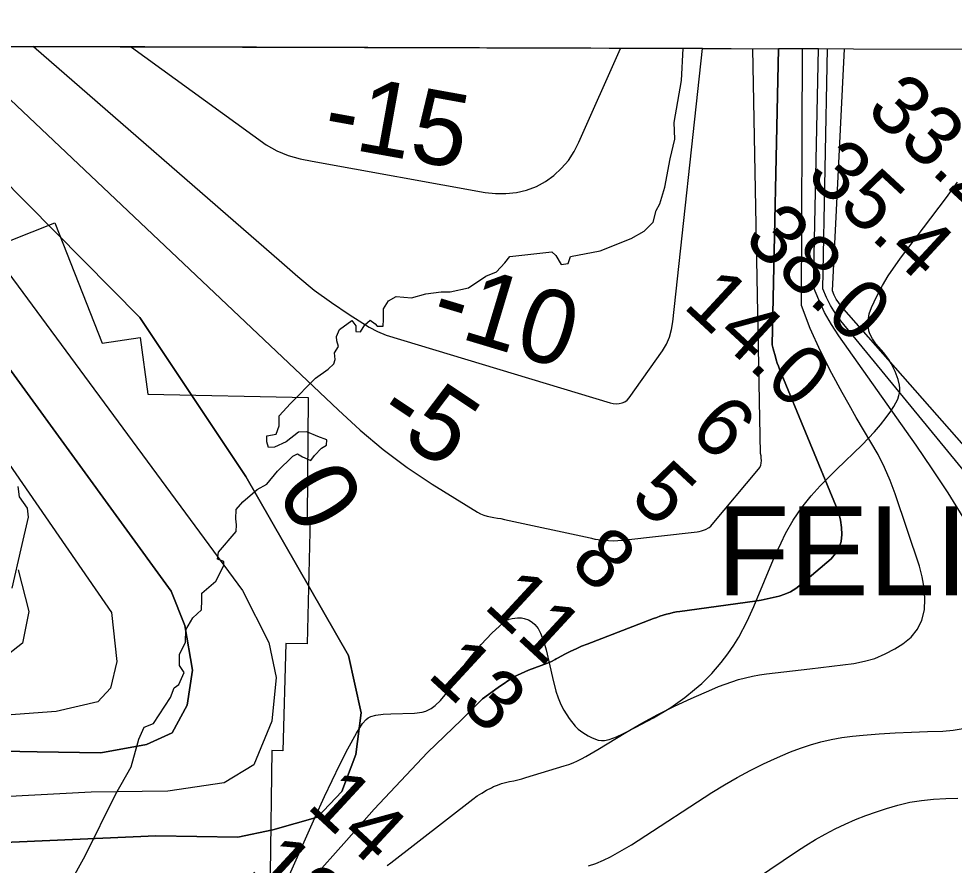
# Model space of a CAD drawing. Extents: x 3161665 to 3199565, y 885729 to 911164.
# Drawn here: x 3177300 to 3178351, y 908432 to 909384 of the extents above; entities that cross this region are included whole.
import ezdxf

# ---------------------------------------------------------------- set-up
doc = ezdxf.new("R2010")
doc.units = 0
for name, color, linetype in [('V-GRID-FRAM', 7, 'Continuous'), ('V-RIVR-EDGE', 7, 'Continuous'), ('V-RIVR-RANG', 7, 'Continuous'), ('V-RRAP-RVMT', 7, 'Continuous'), ('V-SITE-VEGE', 7, 'Continuous'), ('V-TOPO-DPTH', 7, 'Continuous'), ('V-TOPO-GNAM-IDEN', 7, 'Continuous'), ('V-TOPO-MAJR-IDEN', 7, 'Continuous'), ('V-TOPO-MINR', 7, 'Continuous'), ('V-TOPO-MINR-IDEN', 7, 'Continuous'), ('V-TOPO-WATR', 7, 'Continuous')]:
    doc.layers.add(name, color=color, linetype=linetype)

msp = doc.modelspace()

# ---------------------------------------------------------------- linework, layer by layer
at = {"layer": 'V-GRID-FRAM'}
msp.add_lwpolyline([(3165935.6, 909383.8), (3197271.3, 909297.2), (3197229, 891108.8), (3165877.4, 891195.5), (3165935.6, 909383.8)], dxfattribs=at)
at = {"layer": 'V-RIVR-EDGE'}
for points in [[(3177600.2, 908908.3), (3177587.3, 908902.3), (3177580.4, 908901.8), (3177578.5, 908908.3), (3177578.5, 908915.2), (3177589.2, 908917.1), (3177592.4, 908926.3), (3177592.5, 908937.4), (3177605, 908951.2), (3177633.2, 908979.8), (3177647.6, 908989.9), (3177654, 908995.9), (3177655.4, 909001), (3177654.5, 909008.3), (3177659.2, 909015.3), (3177657.3, 909021.7), (3177656.9, 909026.8), (3177660.1, 909034.7), (3177674, 909044.8), (3177678.6, 909038.8), (3177678.6, 909032.3), (3177683.7, 909031.8), (3177688.8, 909039.7), (3177694.8, 909045.2), (3177700.3, 909041), (3177702.6, 909038.3), (3177709.1, 909038.2), (3177709.6, 909045.6), (3177709.6, 909057.6), (3177715.2, 909066.9), (3177724, 909071.5), (3177741, 909070), (3177757.2, 909074.6), (3177774.3, 909076.9), (3177784.5, 909076.8), (3177805.3, 909081.4), (3177824.7, 909094.3), (3177836.7, 909099.4), (3177846, 909109.5), (3177851.6, 909116.4), (3177898.7, 909121.8), (3177903.3, 909117.7), (3177909.3, 909107.5), (3177917.1, 909108.9), (3177919.9, 909116.7), (3177953.2, 909123.1), (3177987.9, 909136.9), (3178002.7, 909145.1), (3178012.8, 909155.3), (3178016.1, 909168.2), (3178020.3, 909175.6), (3178025.9, 909194.5), (3178032, 909226.3), (3178037.1, 909248.5), (3178036.2, 909267), (3178044.6, 909314.5), (3178046.4, 909350.3)], [(3177357, 908411.9), (3177374.2, 908443.2), (3177408.5, 908512), (3177426.1, 908542.9), (3177434.5, 908574.3), (3177440.6, 908587.6), (3177451.2, 908591.8), (3177463.7, 908611.1), (3177470.2, 908620.8), (3177474.4, 908631.9), (3177479.5, 908635.6), (3177485.5, 908649), (3177480.5, 908656.8), (3177480.5, 908669.3), (3177487, 908683.1), (3177487.5, 908697), (3177495.4, 908710.4), (3177505.1, 908719.6), (3177505.6, 908730.2), (3177505.6, 908738.1), (3177521.3, 908751.9), (3177530.2, 908769.4), (3177530.2, 908774), (3177523.2, 908776.4), (3177524.2, 908784.2), (3177544.1, 908807.7), (3177544.6, 908815.1), (3177543.7, 908821.6), (3177544.2, 908832.2), (3177551.6, 908840.9), (3177567.8, 908854.8), (3177578.4, 908860.7), (3177590.5, 908875.5), (3177607.6, 908892.1), (3177613.1, 908894.8), (3177618.7, 908891.6), (3177627.9, 908887.4), (3177632.1, 908892.9), (3177639.9, 908901.2), (3177645.5, 908904.5), (3177646, 908910.5), (3177635.8, 908914.2), (3177623.4, 908919.7), (3177614.1, 908919.3), (3177600.2, 908908.3)], [(3177298.5, 908858.2), (3177300.3, 908846.6), (3177309.1, 908833.7), (3177310.4, 908823.5), (3177302, 908788), (3177291.8, 908743.7)]]:
    msp.add_lwpolyline(points, dxfattribs=at)
at = {"layer": 'V-RRAP-RVMT'}
for points in [[(3177131, 908745.9), (3177113.3, 908743.4), (3177099.1, 908832.7), (3177078.8, 908829.4), (3177056.8, 908968.7), (3177230.4, 908994.7), (3177190.8, 909095.2), (3177340.1, 909154.3), (3177393.3, 909019), (3177436.1, 909025.4), (3177444.8, 908961.9)], [(3177444.8, 908961.9), (3177624.9, 908958.2), (3177623.7, 908822.9), (3177627.3, 908822.9), (3177623.7, 908681.2), (3177599.8, 908681.5), (3177596.6, 908561.2), (3177584.2, 908561.3), (3177582.4, 908423.4)]]:
    msp.add_lwpolyline(points, dxfattribs=at)
at = {"layer": 'V-SITE-VEGE'}
for p, q in [((3178342.5, 909182.7), (3178354.7, 909200.1)), ((3178290.6, 909114.8), (3178342.5, 909182.7)), ((3178277.1, 909094.9), (3178290.6, 909114.8)), ((3178270.5, 909084), (3178277.1, 909094.9)), ((3178264.1, 909072.1), (3178270.5, 909084)), ((3178258, 909059.1), (3178264.1, 909072.1)), ((3178255.7, 909052.1), (3178258, 909059.1)), ((3178254.5, 909044.6), (3178255.7, 909052.1)), ((3178254.4, 909039.6), (3178254.5, 909044.6)), ((3178255.3, 909033.2), (3178254.4, 909039.6)), ((3178256.4, 909029.7), (3178255.3, 909033.2)), ((3178259.3, 909023.9), (3178256.4, 909029.7)), ((3178263.2, 909018.6), (3178259.3, 909023.9)), ((3178272.1, 909008.2), (3178263.2, 909018.6)), ((3178277.7, 909000.9), (3178272.1, 909008.2)), ((3178280.3, 908996.4), (3178277.7, 909000.9)), ((3178284.6, 908987.5), (3178280.3, 908996.4)), ((3178288.3, 908978.3), (3178284.6, 908987.5)), ((3178289.8, 908972.1), (3178288.3, 908978.3)), ((3178289, 908960.5), (3178289.9, 908964.8)), ((3178290.1, 908968.7), (3178289.8, 908972.1)), ((3178289.9, 908964.8), (3178290.1, 908968.7)), ((3178283.3, 908948), (3178287.6, 908956.3)), ((3178287.6, 908956.3), (3178289, 908960.5)), ((3178274.8, 908935.6), (3178279.9, 908942.6)), ((3178279.9, 908942.6), (3178283.3, 908948)), ((3178268.3, 908927.4), (3178274.8, 908935.6)), ((3178261.6, 908919.6), (3178268.3, 908927.4)), ((3178247.7, 908904.8), (3178261.6, 908919.6)), ((3178219, 908877.2), (3178247.7, 908904.8)), ((3178200.4, 908858.8), (3178219, 908877.2)), ((3178190.4, 908847.8), (3178200.4, 908858.8)), ((3178179.7, 908834.5), (3178190.4, 908847.8)), ((3178170.2, 908820.3), (3178179.7, 908834.5)), ((3178161.7, 908805.3), (3178170.2, 908820.3)), ((3178156.5, 908794.9), (3178161.7, 908805.3)), ((3178150, 908780.8), (3178156.5, 908794.9)), ((3178125.9, 908723.1), (3178150, 908780.8)), ((3178118.4, 908706.9), (3178125.9, 908723.1)), ((3177850.9, 908708.9), (3177854.2, 908709.9)), ((3177854.2, 908709.9), (3177860.1, 908710.7)), ((3177860.1, 908710.7), (3177864.6, 908710.5)), ((3177864.6, 908710.5), (3177867.9, 908709.9)), ((3177867.9, 908709.9), (3177872.5, 908708.3)), ((3177831.4, 908693.1), (3177844.2, 908705)), ((3177844.2, 908705), (3177847.5, 908707.4)), ((3177847.5, 908707.4), (3177850.9, 908708.9)), ((3177872.5, 908708.3), (3177876.6, 908705.8)), ((3177876.6, 908705.8), (3177879.6, 908703.2)), ((3177879.6, 908703.2), (3177883.4, 908698.6)), ((3178108.9, 908688.9), (3178118.4, 908706.9)), ((3177819.4, 908680.5), (3177831.4, 908693.1)), ((3177883.4, 908698.6), (3177886.3, 908693.3)), ((3177886.3, 908693.3), (3177890, 908683.4)), ((3178103.3, 908679.7), (3178108.9, 908688.9)), ((3177811.9, 908671.7), (3177819.4, 908680.5)), ((3177890, 908683.4), (3177892.6, 908674.6)), ((3178096.8, 908670.1), (3178103.3, 908679.7)), ((3177802.3, 908659.4), (3177811.9, 908671.7)), ((3177892.6, 908674.6), (3177899.5, 908643.5)), ((3178089.3, 908660.2), (3178096.8, 908670.1)), ((3177797.7, 908652.9), (3177802.3, 908659.4)), ((3178078.7, 908648.1), (3178089.3, 908660.2)), ((3177785.3, 908632.7), (3177797.7, 908652.9)), ((3178067.3, 908636.9), (3178078.7, 908648.1)), ((3177899.5, 908643.5), (3177903.5, 908628.1)), ((3178059.3, 908629.8), (3178067.3, 908636.9)), ((3177779.1, 908624), (3177785.3, 908632.7)), ((3177903.5, 908628.1), (3177906, 908620.6)), ((3178048.2, 908620.9), (3178059.3, 908629.8)), ((3177767.7, 908612), (3177773.7, 908617.7)), ((3177773.7, 908617.7), (3177779.1, 908624)), ((3177906, 908620.6), (3177909.1, 908613.3)), ((3178032.6, 908609.9), (3178048.2, 908620.9)), ((3177744.4, 908603.4), (3177753.2, 908604.5)), ((3177753.2, 908604.5), (3177757.1, 908605.6)), ((3177757.1, 908605.6), (3177763.4, 908608.8)), ((3177763.4, 908608.8), (3177767.7, 908612)), ((3177909.1, 908613.3), (3177912.5, 908606.7)), ((3177912.5, 908606.7), (3177918.2, 908597.4)), ((3178013.2, 908598.1), (3178032.6, 908609.9)), ((3177685.9, 908591.8), (3177690.1, 908596.4)), ((3177690.1, 908596.4), (3177692.6, 908598.2)), ((3177692.6, 908598.2), (3177695.5, 908599.6)), ((3177695.5, 908599.6), (3177701, 908601.1)), ((3177701, 908601.1), (3177709.4, 908602.1)), ((3177709.4, 908602.1), (3177717.8, 908602.7)), ((3177717.8, 908602.7), (3177744.4, 908603.4)), ((3177918.2, 908597.4), (3177925.2, 908588.6)), ((3177993.3, 908587.5), (3178013.2, 908598.1)), ((3177679.2, 908580.8), (3177685.9, 908591.8)), ((3177925.2, 908588.6), (3177928.5, 908585.5)), ((3177928.5, 908585.5), (3177933.7, 908581.5)), ((3177979.6, 908580.6), (3177993.3, 908587.5)), ((3177669.6, 908563.3), (3177679.2, 908580.8)), ((3177933.7, 908581.5), (3177939.6, 908578)), ((3177939.6, 908578), (3177944.1, 908575.6)), ((3177944.1, 908575.6), (3177951.1, 908573)), ((3177951.1, 908573), (3177954.6, 908572.5)), ((3177958, 908572.6), (3177963.4, 908573.9)), ((3177963.4, 908573.9), (3177971.5, 908576.9)), ((3177971.5, 908576.9), (3177979.6, 908580.6)), ((3177660.4, 908545.6), (3177669.6, 908563.3)), ((3177954.6, 908572.5), (3177958, 908572.6)), ((3177643.2, 908509.9), (3177660.4, 908545.6)), ((3177632.3, 908485.8), (3177643.2, 908509.9)), ((3177589.9, 908389.6), (3177632.3, 908485.8))]:
    msp.add_line(p, q, dxfattribs=at)
at = {"layer": 'V-TOPO-DPTH'}
for points in [[(3177134.3, 909352.9), (3177316.4, 909352.4), (3177595.5, 909110), (3177613.4, 909094), (3177631.8, 909078.8), (3177651.2, 909064.7), (3177671.1, 909051.3), (3177693.6, 909037.2), (3177703, 909032.2), (3177712.6, 909028), (3177964.6, 908952.1), (3177967.9, 908951.3), (3177971.3, 908951.1), (3177974.7, 908951.2), (3177978, 908952), (3177980.9, 908953.3), (3177983.5, 908955.3), (3177985.7, 908957.7), (3178023.3, 909010.5), (3178027.8, 909018.1), (3178031.3, 909026), (3178033.5, 909034.5), (3178034.7, 909043.2), (3178068.4, 909350.3), (3178153.8, 909350)], [(3177435.6, 909047.9), (3177213.7, 909272.6), (3177202.7, 909280.1), (3177175.1, 909302.1), (3177164.6, 909313.3), (3177154.7, 909325.2), (3177146.3, 909336.5), (3177134.3, 909352.9)], [(3177134.3, 909352.9), (3177146.3, 909336.5), (3177154.7, 909325.2), (3177164.6, 909313.3), (3177175.1, 909302.1), (3177202.7, 909280.1), (3177213.7, 909272.6), (3177435.6, 909047.9)], [(3178068.4, 909350.3), (3177316.4, 909352.4), (3177595.5, 909110), (3177613.4, 909094), (3177631.8, 909078.8), (3177651.2, 909064.7), (3177671.1, 909051.3), (3177693.6, 909037.2), (3177703, 909032.2), (3177712.6, 909028), (3177964.6, 908952.1), (3177967.9, 908951.3), (3177971.3, 908951.1), (3177974.7, 908951.2), (3177978, 908952), (3177980.9, 908953.3), (3177983.5, 908955.3), (3177985.7, 908957.7), (3178023.3, 909010.5), (3178027.8, 909018.1), (3178031.3, 909026), (3178033.5, 909034.5), (3178034.7, 909043.2), (3178068.4, 909350.3)], [(3178153.8, 909350), (3178146.7, 909017.3), (3178147.8, 909012.9), (3178150.1, 909004), (3178151.1, 909000.4), (3178152.2, 908996.8), (3178153.5, 908993.3), (3178154.8, 908989.8), (3178218.6, 908835.7), (3178221.3, 908828), (3178223.4, 908820.2), (3178224.5, 908812.2), (3178225, 908804.1), (3178224, 908796.4), (3178221.8, 908789.2), (3178217.9, 908782.9), (3178212.7, 908777), (3178178.5, 908747.5), (3178173, 908743.4), (3178167.2, 908739.8), (3178160.9, 908737), (3178154.4, 908734.8), (3178147.6, 908733.2), (3178140.8, 908731.7), (3178134, 908730.4), (3178127.1, 908729.3), (3178042.9, 908717.7), (3178039.1, 908717.1), (3178035.3, 908716.4), (3178031.6, 908715.5), (3178027.8, 908714.5), (3178024.1, 908713.5), (3178020.4, 908712.3), (3178016.8, 908711), (3178013.2, 908709.7), (3177938.4, 908681), (3177932.2, 908678.5), (3177926.1, 908675.8), (3177920.1, 908672.9), (3177914.2, 908669.9), (3177905.2, 908665.1), (3177903.9, 908664.3), (3177902.5, 908663.6), (3177898.4, 908661.5), (3177894.1, 908659.6), (3177872.6, 908651.7)], [(3178153.8, 909350), (3178146.7, 909017.3), (3178147.8, 909012.9), (3178150.1, 909004), (3178151.1, 909000.4), (3178152.2, 908996.8), (3178153.5, 908993.3), (3178154.8, 908989.8), (3178218.6, 908835.7), (3178221.3, 908828), (3178223.4, 908820.2), (3178224.5, 908812.2), (3178225, 908804.1), (3178224, 908796.4), (3178221.8, 908789.2), (3178217.9, 908782.9), (3178212.7, 908777), (3178178.5, 908747.5), (3178173, 908743.4), (3178167.2, 908739.8), (3178160.9, 908737), (3178154.4, 908734.8), (3178147.6, 908733.2), (3178140.8, 908731.7), (3178134, 908730.4), (3178127.1, 908729.3), (3178042.9, 908717.7), (3178039.1, 908717.1), (3178035.3, 908716.4), (3178031.6, 908715.5), (3178027.8, 908714.5), (3178024.1, 908713.5), (3178020.4, 908712.3), (3178016.8, 908711), (3178013.2, 908709.7), (3177938.4, 908681), (3177932.2, 908678.5), (3177926.1, 908675.8), (3177920.1, 908672.9), (3177914.2, 908669.9), (3177905.2, 908665.1), (3177903.9, 908664.3), (3177902.5, 908663.6), (3177898.4, 908661.5), (3177894.1, 908659.6), (3177872.6, 908651.7)], [(3178361.2, 908823.7), (3178344.2, 908851.1), (3178326.5, 908878), (3178308.3, 908904.6), (3178221.6, 909027.3), (3178213.2, 909040.3), (3178205.4, 909053.8), (3178198.8, 909067.8), (3178192.9, 909082.2), (3178198.5, 909349.9), (3178153.8, 909350)], [(3176914.2, 908567.9), (3177320.3, 908560.1), (3177391.9, 908558.8), (3177443.3, 908568.2), (3177472, 908581.3), (3177488.8, 908612.4), (3177494.8, 908651.8), (3177486.5, 908702), (3177471.1, 908740.3), (3177188.3, 909128.6)], [(3176722.2, 908634.2), (3176766.1, 908602.8), (3176877.1, 908544.1), (3176967.8, 908500.9), (3177009.6, 908476.9), (3177050.1, 908456.5), (3177066.9, 908450.5), (3177087.2, 908449.3), (3177453.9, 908465.4), (3177545.9, 908464.1), (3177585.3, 908472.4), (3177635.5, 908486.6), (3177663, 908515.3), (3177678.6, 908557.1), (3177684.6, 908603.7), (3177670.4, 908668.2), (3177554.9, 908869.2), (3177435.6, 909047.9)], [(3177435.6, 909047.9), (3177554.9, 908869.2), (3177670.4, 908668.2), (3177684.6, 908603.7), (3177678.6, 908557.1), (3177663, 908515.3), (3177635.5, 908486.6), (3177585.3, 908472.4), (3177545.9, 908464.1), (3177453.9, 908465.4), (3177087.2, 908449.3), (3177066.9, 908450.5), (3177050.1, 908456.5), (3177009.6, 908476.9), (3176967.8, 908500.9), (3176877.1, 908544.1), (3176766.1, 908602.8), (3176722.2, 908634.2)], [(3177872.6, 908651.7), (3177856.3, 908644.2), (3177838.6, 908632.4), (3177820.8, 908619.5), (3177797.2, 908595.9), (3177759.3, 908559.3), (3177699, 908495.6), (3177668.2, 908460.2), (3177628, 908415.4), (3177604.7, 908394.5)], [(3177872.6, 908651.7), (3177856.3, 908644.2), (3177838.6, 908632.4), (3177820.8, 908619.5), (3177797.2, 908595.9), (3177759.3, 908559.3), (3177699, 908495.6), (3177668.2, 908460.2), (3177628, 908415.4), (3177604.7, 908394.5)], [(3177940, 908431.7), (3177948.5, 908434.6), (3177956.8, 908438.1), (3177964.9, 908442.1), (3177972.8, 908446.4), (3177980.6, 908450.9), (3177988.3, 908455.6), (3177996, 908460.4), (3178078.8, 908514.1), (3178092.9, 908522.8), (3178107.2, 908531.2), (3178121.9, 908539), (3178136.7, 908546.4), (3178144.9, 908550.3), (3178155.9, 908555.2), (3178167, 908559.9), (3178178.3, 908564), (3178189.7, 908567.9), (3178201.3, 908571.1), (3178213, 908573.9), (3178224.8, 908575.9), (3178236.7, 908577.4), (3178248.8, 908578.5), (3178266.8, 908580), (3178284.9, 908581.3), (3178303, 908582.2), (3178321.1, 908582.8), (3178338.5, 908583.3), (3178349.9, 908584.2), (3178361.2, 908586)]]:
    msp.add_lwpolyline(points, dxfattribs=at)
at = {"layer": 'V-TOPO-MINR'}
for points in [[(3177316.4, 909352.4), (3177595.5, 909110), (3177613.4, 909094), (3177631.8, 909078.8), (3177651.2, 909064.7), (3177671.1, 909051.3), (3177693.6, 909037.2), (3177703, 909032.2), (3177712.6, 909028), (3177964.6, 908952.1), (3177967.9, 908951.3), (3177971.3, 908951.1), (3177974.7, 908951.2), (3177978, 908952), (3177980.9, 908953.3), (3177983.5, 908955.3), (3177985.7, 908957.7), (3178023.3, 909010.5), (3178027.8, 909018.1), (3178031.3, 909026), (3178033.5, 909034.5), (3178034.7, 909043.2), (3178068.4, 909350.3)], [(3177426.5, 909352), (3177577.6, 909242.1), (3177589.9, 909235.5), (3177602.6, 909230), (3177615.9, 909226.2), (3177629.6, 909223.6), (3177823.9, 909188.6), (3177835.6, 909187.2), (3177847.3, 909187.3), (3177859.1, 909188.4), (3177870.5, 909191.2), (3177881.5, 909195.1), (3177891.6, 909200.7), (3177901.2, 909207.5), (3177901.3, 909207.5), (3177909.9, 909215.8), (3177917.5, 909224.6), (3177923.8, 909234.5), (3177929.1, 909245.1), (3177976.2, 909350.5)], [(3177255, 909325.5), (3177658.8, 908944.2), (3177683.6, 908921.3), (3177709.3, 908899.6), (3177736.4, 908879.6), (3177764.5, 908860.8), (3177815.2, 908829.2), (3177818.7, 908827.3), (3177822.3, 908825.8), (3177826, 908824.7), (3177829.9, 908823.9), (3177833.8, 908823.3), (3177837.7, 908822.7), (3177841.6, 908822), (3177845.5, 908821.2), (3177941.9, 908800.6), (3177943.5, 908800.2), (3177947.3, 908799.1), (3177948.1, 908799), (3177957.2, 908797.9), (3177962.5, 908797.4), (3177967.8, 908797.2), (3177973.2, 908797.4), (3177978.5, 908797.8), (3178062.2, 908807.3), (3178064.6, 908807.7), (3178067, 908808.2), (3178071.6, 908809.8), (3178075.7, 908812.1), (3178077.5, 908813.7), (3178079.2, 908815.4), (3178131.1, 908877.4), (3178132.5, 908879.6), (3178133.7, 908882), (3178134.3, 908884.5), (3178134.5, 908887.2), (3178134.3, 908889.9), (3178134, 908892.6), (3178133.5, 908895.3), (3178124.7, 909350.1)], [(3177713.9, 908432.3), (3177717.8, 908435.3), (3177810.1, 908506.7), (3177815.1, 908510.3), (3177820.2, 908513.6), (3177825.5, 908516.7), (3177830.9, 908519.5), (3177833.4, 908520.8), (3177837.8, 908522.6), (3177842.2, 908524.3), (3177846.7, 908525.5), (3177851.3, 908526.5), (3177856, 908527.5), (3177860.6, 908528.5), (3177865.2, 908529.7), (3177869.8, 908531), (3177912.8, 908544.1), (3177917.8, 908545.8), (3177922.8, 908547.7), (3177927.6, 908549.8), (3177932.3, 908552.1), (3177936.9, 908554.7), (3177941.6, 908557.2), (3177946.1, 908559.9), (3177950.7, 908562.6), (3177982.1, 908581.6), (3178000, 908592), (3178018.2, 908602), (3178036.8, 908611.1), (3178055.5, 908619.9), (3178078.8, 908630.1), (3178086.2, 908633.2), (3178093.7, 908636.1), (3178101.2, 908638.7), (3178108.8, 908641.1), (3178116.6, 908643.2), (3178124.3, 908645), (3178132.2, 908646.4), (3178140.1, 908647.5), (3178188.7, 908653.1), (3178201.1, 908654.6), (3178213.5, 908656.1), (3178225.8, 908657.6), (3178238.2, 908659.3), (3178250.3, 908661.7), (3178262.1, 908665), (3178273.4, 908669.9), (3178284.3, 908675.6), (3178293.5, 908681.3), (3178302.7, 908688.9), (3178310, 908697.6), (3178314.7, 908708), (3178317.6, 908719.5), (3178318, 908732), (3178317.4, 908744.3), (3178315.3, 908756.5), (3178312.1, 908768.5), (3178284.8, 908849.7), (3178279.2, 908864.8), (3178272.8, 908879.6), (3178265.6, 908893.9), (3178257.6, 908907.9), (3178249.3, 908921.8), (3178241, 908935.7), (3178233.1, 908949.8), (3178225.2, 908963.9), (3178213.6, 908985.1), (3178201, 909010.1), (3178189.4, 909035.6), (3178179.5, 909061.7), (3178180.7, 909350)], [(3178361.2, 908823.7), (3178344.2, 908851.1), (3178326.5, 908878), (3178308.3, 908904.6), (3178221.6, 909027.3), (3178213.2, 909040.3), (3178205.4, 909053.8), (3178198.8, 909067.8), (3178192.9, 909082.2), (3178198.5, 909349.9)], [(3178393.7, 908837.3), (3178223.9, 909044.4), (3178217.7, 909052.7), (3178212.2, 909061.4), (3178207.6, 909070.5), (3178203.5, 909080.1), (3178208.9, 909349.9)], [(3178585.1, 908421.5), (3178644.2, 908481.6), (3178645.4, 908482.9), (3178646.5, 908484.3), (3178648.6, 908487.2), (3178649.3, 908488.7), (3178649.5, 908491.7), (3178649.1, 908493.3), (3178602.9, 908587.4), (3178577.2, 908634.8), (3178549.2, 908680.7), (3178517.5, 908724.2), (3178483.6, 908766), (3178224.6, 909060.4), (3178221.4, 909064.4), (3178218.5, 909068.7), (3178216.2, 909073.2), (3178214.2, 909077.9), (3178228, 909349.8)], [(3177223, 909185.9), (3177551.1, 908741.3), (3177580.9, 908682.7), (3177589.2, 908643.3), (3177584.3, 908594.3), (3177563.9, 908545.3), (3177530.4, 908525.1), (3177467.1, 908515.6), (3177381.1, 908514.6), (3177028.7, 908496)], [(3177188.3, 909128.6), (3177471.1, 908740.3), (3177486.5, 908702), (3177494.8, 908651.8), (3177488.8, 908612.4), (3177472, 908581.3), (3177443.3, 908568.2), (3177391.9, 908558.8), (3177320.3, 908560.1), (3176914.2, 908567.9)], [(3177170.2, 909054.6), (3177404.1, 908716.5), (3177410, 908661.5), (3177402.8, 908631.6), (3177388.4, 908616.1), (3177341.8, 908605.4), (3176946.4, 908576.2)], [(3177299.1, 908764.5), (3177311, 908717.8), (3177303.7, 908682), (3177281, 908664.1)], [(3177940, 908431.7), (3177948.5, 908434.6), (3177956.8, 908438.1), (3177964.9, 908442.1), (3177972.8, 908446.4), (3177980.6, 908450.9), (3177988.3, 908455.6), (3177996, 908460.4), (3178078.8, 908514.1), (3178092.9, 908522.8), (3178107.2, 908531.2), (3178121.9, 908539), (3178136.7, 908546.4), (3178144.9, 908550.3), (3178155.9, 908555.2), (3178167, 908559.9), (3178178.3, 908564), (3178189.7, 908567.9), (3178201.3, 908571.1), (3178213, 908573.9), (3178224.8, 908575.9), (3178236.7, 908577.4), (3178248.8, 908578.5), (3178266.8, 908580), (3178284.9, 908581.3), (3178303, 908582.2), (3178321.1, 908582.8), (3178338.5, 908583.3), (3178349.9, 908584.2), (3178361.2, 908586)], [(3178041.2, 908358.4), (3178173.7, 908447.8), (3178184.3, 908454.7), (3178195.1, 908461.3), (3178206.1, 908467.4), (3178217.3, 908473.3), (3178228.7, 908478.7), (3178240.3, 908483.8), (3178252, 908488.4), (3178263.9, 908492.6), (3178274.9, 908496.3), (3178287.9, 908500.1), (3178301.1, 908503.3), (3178314.5, 908505.4), (3178328, 908506.9), (3178341.6, 908507.6), (3178355.2, 908508)]]:
    msp.add_lwpolyline(points, dxfattribs=at)
at = {"layer": 'V-TOPO-WATR'}
for points in [[(3177134.3, 909352.9), (3177146.3, 909336.5), (3177154.7, 909325.2), (3177164.6, 909313.3), (3177175.1, 909302.1), (3177202.7, 909280.1), (3177213.7, 909272.6), (3177435.6, 909047.9)], [(3177872.6, 908651.7), (3177894.1, 908659.6), (3177898.4, 908661.5), (3177902.5, 908663.6), (3177903.9, 908664.3), (3177905.2, 908665.1), (3177914.2, 908669.9), (3177920.1, 908672.9), (3177926.1, 908675.8), (3177932.2, 908678.5), (3177938.4, 908681), (3178013.2, 908709.7), (3178016.8, 908711), (3178020.4, 908712.3), (3178024.1, 908713.5), (3178027.8, 908714.5), (3178031.6, 908715.5), (3178035.3, 908716.4), (3178039.1, 908717.1), (3178042.9, 908717.7), (3178127.1, 908729.3), (3178134, 908730.4), (3178140.8, 908731.7), (3178147.6, 908733.2), (3178154.4, 908734.8), (3178160.9, 908737), (3178167.2, 908739.8), (3178173, 908743.4), (3178178.5, 908747.5), (3178212.7, 908777), (3178217.9, 908782.9), (3178221.8, 908789.2), (3178224, 908796.4), (3178225, 908804.1), (3178224.5, 908812.2), (3178223.4, 908820.2), (3178221.3, 908828), (3178218.6, 908835.7), (3178154.8, 908989.8), (3178153.5, 908993.3), (3178152.2, 908996.8), (3178151.1, 909000.4), (3178150.1, 909004), (3178147.8, 909012.9), (3178146.7, 909017.3), (3178153.8, 909350)], [(3177435.6, 909047.9), (3177554.9, 908869.2), (3177670.4, 908668.2), (3177684.6, 908603.7), (3177678.6, 908557.1), (3177663, 908515.3), (3177635.5, 908486.6), (3177585.3, 908472.4), (3177545.9, 908464.1), (3177453.9, 908465.4), (3177087.2, 908449.3), (3177066.9, 908450.5), (3177050.1, 908456.5), (3177009.6, 908476.9), (3176967.8, 908500.9), (3176877.1, 908544.1), (3176766.1, 908602.8), (3176722.2, 908634.2)], [(3177604.7, 908394.5), (3177628, 908415.4), (3177668.2, 908460.2), (3177699, 908495.6), (3177759.3, 908559.3), (3177797.2, 908595.9), (3177820.8, 908619.5), (3177838.6, 908632.4), (3177856.3, 908644.2), (3177872.6, 908651.7)]]:
    msp.add_lwpolyline(points, dxfattribs=at)

# ---------------------------------------------------------------- texts
at = {"layer": 'V-RIVR-RANG'}
for s, p in [('33.2', (3178250.3, 909279)), ('35.4', (3178182.6, 909205.4)), ('38.0', (3178112.7, 909133.8)), ('14.0', (3178045, 909060.2)), ('6', (3178051.3, 908918.2)), ('5', (3177984.9, 908843.4)), ('8', (3177917.2, 908769.8)), ('11', (3177820.8, 908722.7)), ('13', (3177757.4, 908645.2)), ('14', (3177622, 908498)), ('13', (3177554.3, 908424.4))]:
    msp.add_text(s, height=67, rotation=317.2383, dxfattribs=at).set_placement(p)
at = {"layer": 'V-TOPO-GNAM-IDEN'}
msp.add_text('FELICIANA', height=100, dxfattribs=at).set_placement((3178084.3, 908735.9))
at = {"layer": 'V-TOPO-MAJR-IDEN'}
msp.add_text('0', height=83, rotation=299.8928, dxfattribs=at).set_placement((3177587.9, 908853.5))
at = {"layer": 'V-TOPO-MINR-IDEN'}
for s, rotation, p in [('-15', 349.771, (3177639.3, 909243)), ('-10', 343.2325, (3177759.2, 909035.7)), ('-5', 326.172, (3177697.3, 908930.8))]:
    msp.add_text(s, height=83, rotation=rotation, dxfattribs=at).set_placement(p)

doc.saveas('drawing.dxf')
